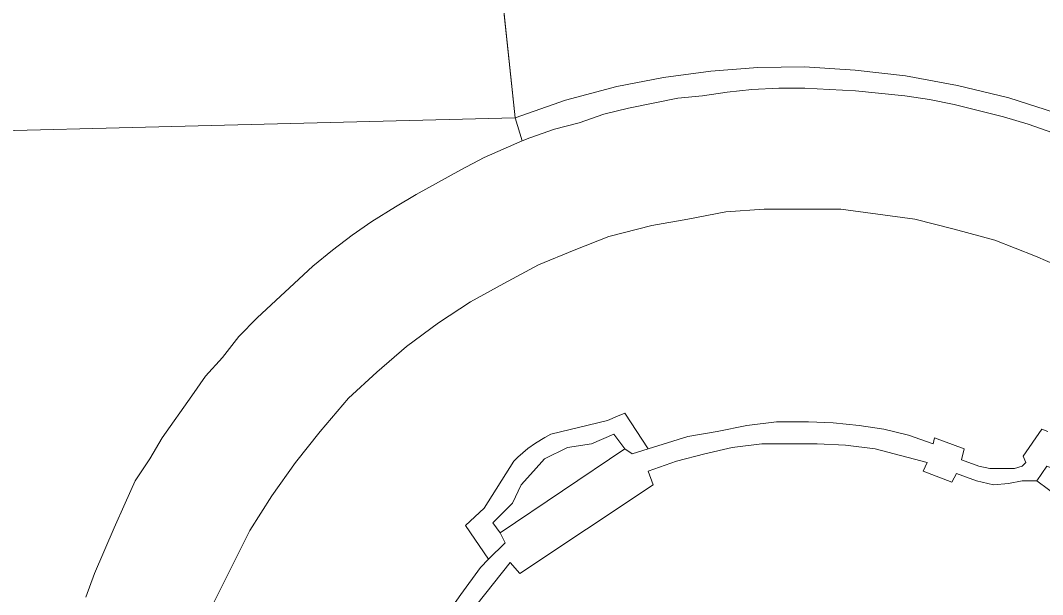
# Model space of a CAD drawing. Extents: x 528790 to 529292, y 179350 to 179856.
# Drawn here: x 529122.75 to 529164.18, y 179749.7 to 179772.95 of the extents above; entities that cross this region are included whole.
import ezdxf

# ---------------------------------------------------------------- set-up
doc = ezdxf.new("R2010")
doc.units = 0
doc.header["$LTSCALE"] = 0.6
doc.layers.add('1', color=7, linetype='Continuous', lineweight=13)
doc.layers.add('2', color=7, linetype='Continuous', lineweight=13)

msp = doc.modelspace()

# ---------------------------------------------------------------- linework, layer by layer
at = {"layer": '1'}
for points in [[(529093.884, 179783.837), (529093.19, 179767.75), (529103.296, 179768.007), (529128.896, 179768.657), (529142.81, 179769.01), (529140.75, 179788.25)], [(529140.75, 179788.25), (529142.81, 179769.01), (529144.85, 179769.72), (529146.93, 179770.28), (529148.82, 179770.64), (529150.74, 179770.89), (529152.64, 179771.04), (529154.54, 179771.07), (529156.59, 179770.94), (529158.63, 179770.7), (529160.74, 179770.32), (529162.82, 179769.81), (529165.05, 179769.1), (529167.21, 179768.2), (529167.85, 179767.87), (529177.14, 179784.53)], [(529165.05, 179769.1), (529162.82, 179769.81), (529160.74, 179770.32), (529158.63, 179770.7), (529156.59, 179770.94), (529154.54, 179771.07), (529152.64, 179771.04), (529150.74, 179770.89), (529148.82, 179770.64), (529146.93, 179770.28), (529144.85, 179769.72), (529142.81, 179769.01), (529143.09, 179768.07), (529143.4, 179768.2), (529144.4, 179768.55), (529145.4, 179768.8), (529146.4, 179769.15), (529147.4, 179769.4), (529149.4, 179769.8), (529150.4, 179769.9), (529151.4, 179770.05), (529152.4, 179770.15), (529153.5, 179770.2), (529154.55, 179770.2), (529155.55, 179770.15), (529156.6, 179770.1), (529158.6, 179769.9), (529159.6, 179769.75), (529160.6, 179769.55), (529162.6, 179769.05), (529163.6, 179768.75), (529165.6, 179768.05)], [(529165.6, 179768.05), (529163.6, 179768.75), (529162.6, 179769.05), (529160.6, 179769.55), (529159.6, 179769.75), (529158.6, 179769.9), (529156.6, 179770.1), (529155.55, 179770.15), (529154.55, 179770.2), (529153.5, 179770.2), (529152.4, 179770.15), (529151.4, 179770.05), (529150.4, 179769.9), (529149.4, 179769.8), (529147.4, 179769.4), (529146.4, 179769.15), (529145.4, 179768.8), (529144.4, 179768.55), (529143.4, 179768.2), (529143.09, 179768.07), (529141.55, 179767.4), (529140.6, 179766.9), (529138.8, 179765.9), (529137.95, 179765.4), (529137, 179764.8), (529136.2, 179764.25), (529135.4, 179763.65), (529134.6, 179763), (529132.35, 179760.9), (529131.6, 179760.15), (529130.95, 179759.3), (529130.25, 179758.55), (529129.7, 179757.75), (529128.5, 179756.05), (529128, 179755.2), (529127.4, 179754.3), (529127, 179753.4), (529126.55, 179752.4), (529125.75, 179750.55), (529125.4, 179749.6)], [(529125.4, 179749.6), (529125.75, 179750.55), (529126.55, 179752.4), (529127, 179753.4), (529127.4, 179754.3), (529128, 179755.2), (529128.5, 179756.05), (529129.7, 179757.75), (529130.25, 179758.55), (529130.95, 179759.3), (529131.6, 179760.15), (529132.35, 179760.9), (529134.6, 179763), (529135.4, 179763.65), (529136.2, 179764.25), (529137, 179764.8), (529137.95, 179765.4), (529138.8, 179765.9), (529140.6, 179766.9), (529141.55, 179767.4), (529143.09, 179768.07), (529142.81, 179769.01), (529128.896, 179768.657), (529103.296, 179768.007)], [(529165.4, 179762.75), (529163.9, 179763.4), (529162.25, 179764.05), (529160.6, 179764.5), (529159, 179764.9), (529156, 179765.3), (529152.9, 179765.3), (529151.35, 179765.2), (529149.8, 179764.9), (529148.35, 179764.65), (529146.6, 179764.2), (529145.2, 179763.65), (529143.75, 179763.05), (529142.35, 179762.3), (529141, 179761.55), (529139.7, 179760.7), (529138.4, 179759.75), (529137.2, 179758.7), (529136.05, 179757.65), (529134.9, 179756.3), (529133.9, 179755.05), (529132.95, 179753.7), (529132.05, 179752.3), (529130.6, 179749.4)], [(529130.6, 179749.4), (529132.05, 179752.3), (529132.95, 179753.7), (529133.9, 179755.05), (529134.9, 179756.3), (529136.05, 179757.65), (529137.2, 179758.7), (529138.4, 179759.75), (529139.7, 179760.7), (529141, 179761.55), (529142.35, 179762.3), (529143.75, 179763.05), (529145.2, 179763.65), (529146.6, 179764.2), (529148.35, 179764.65), (529149.8, 179764.9), (529151.35, 179765.2), (529152.9, 179765.3), (529156, 179765.3), (529159, 179764.9), (529160.6, 179764.5), (529162.25, 179764.05), (529163.9, 179763.4), (529165.4, 179762.75)], [(529157.4, 179755.6), (529159.5, 179755.05), (529159.35, 179754.7), (529160.5, 179754.25), (529160.7, 179754.6), (529161.5, 179754.3), (529162.2, 179754.15), (529162.8, 179754.2), (529163.35, 179754.3), (529163.95, 179754.3), (529164.35, 179754.9), (529164.6, 179754.8), (529164.86, 179755.33), (529165.05, 179755.7), (529164.8, 179755.9), (529165.01, 179756.24), (529165.9, 179757.7), (529166.95, 179759.4), (529167.4, 179759.3), (529168.173, 179760.57)], [(529140.6, 179749.7), (529141.4, 179750.8), (529141.73, 179751.13), (529140.8, 179752.5), (529141.55, 179753.2), (529142.75, 179755.1), (529142.913, 179755.263), (529143.322, 179755.611), (529143.628, 179755.827), (529144.01, 179756.056), (529144.25, 179756.2), (529146.55, 179756.75), (529146.949, 179756.921), (529147.25, 179757.05), (529148.2, 179755.6), (529149.8, 179756.1), (529151, 179756.3), (529152.2, 179756.55), (529153.4, 179756.7), (529154.7, 179756.7), (529155.7, 179756.65), (529156.75, 179756.55), (529157.75, 179756.4), (529158.75, 179756.15), (529159.75, 179755.8), (529159.8, 179756.05), (529161, 179755.6), (529160.9, 179755.15), (529161.6, 179754.9), (529162.05, 179754.8), (529163.05, 179754.8), (529163.35, 179754.9), (529163.5, 179755.05), (529163.4, 179755.3), (529164.15, 179756.4), (529164.4, 179756.3)], [(529164.4, 179756.3), (529164.15, 179756.4), (529163.4, 179755.3), (529163.5, 179755.05), (529163.35, 179754.9), (529163.05, 179754.8), (529162.05, 179754.8), (529161.6, 179754.9), (529160.9, 179755.15), (529161, 179755.6), (529159.8, 179756.05), (529159.75, 179755.8), (529158.75, 179756.15), (529157.75, 179756.4), (529156.75, 179756.55), (529155.7, 179756.65), (529154.7, 179756.7), (529153.4, 179756.7), (529152.2, 179756.55), (529151, 179756.3), (529149.8, 179756.1), (529148.2, 179755.6), (529147.55, 179755.4), (529147.25, 179755.6), (529142.2, 179752.2), (529142.4, 179751.8), (529141.73, 179751.13), (529141.4, 179750.8), (529140.6, 179749.7)], [(529141.25, 179749.3), (529142.6, 179751), (529143, 179750.55), (529148.4, 179754.15), (529148.2, 179754.7), (529149.35, 179755.1), (529150.5, 179755.4), (529151.6, 179755.65), (529152.8, 179755.8), (529155.05, 179755.8), (529156.2, 179755.75), (529157.4, 179755.6)], [(529164.9, 179753.6), (529163.95, 179754.3), (529163.35, 179754.3), (529162.8, 179754.2), (529162.2, 179754.15), (529161.5, 179754.3), (529160.7, 179754.6), (529160.5, 179754.25), (529159.35, 179754.7), (529159.5, 179755.05), (529157.4, 179755.6), (529156.2, 179755.75), (529155.05, 179755.8), (529152.8, 179755.8), (529151.6, 179755.65), (529150.5, 179755.4), (529149.35, 179755.1), (529148.2, 179754.7), (529148.4, 179754.15), (529143, 179750.55), (529142.6, 179751), (529141.25, 179749.3)], [(529164.35, 179754.9), (529163.95, 179754.3), (529164.9, 179753.6)]]:
    msp.add_lwpolyline(points, dxfattribs=at)
for points in [[(529147.25, 179757.05), (529146.949, 179756.921), (529146.55, 179756.75), (529144.25, 179756.2), (529144.01, 179756.056), (529143.628, 179755.827), (529143.322, 179755.611), (529142.913, 179755.263), (529142.75, 179755.1), (529141.55, 179753.2), (529140.8, 179752.5), (529141.73, 179751.13), (529142.4, 179751.8), (529142.2, 179752.2), (529141.9, 179752.6), (529142.7, 179753.4), (529143.05, 179754.15), (529143.55, 179754.7), (529144, 179755.2), (529144.928, 179755.651), (529145.9, 179755.8), (529146.8, 179756.2), (529147.25, 179755.6), (529147.55, 179755.4), (529148.2, 179755.6)], [(529147.25, 179755.6), (529146.8, 179756.2), (529145.9, 179755.8), (529144.928, 179755.651), (529144, 179755.2), (529143.55, 179754.7), (529143.05, 179754.15), (529142.7, 179753.4), (529141.9, 179752.6), (529142.2, 179752.2)]]:
    msp.add_lwpolyline(points, close=True, dxfattribs=at)
at = {"layer": '2'}
for p, q in [((529142.81, 179769.01), (529140.75, 179788.25)), ((529143.09, 179768.07), (529142.81, 179769.01)), ((529142.2, 179752.2), (529147.25, 179755.6))]:
    msp.add_line(p, q, dxfattribs=at)
for points in [[(529142.81, 179769.01), (529144.85, 179769.72), (529146.93, 179770.28), (529148.82, 179770.64), (529150.74, 179770.89), (529152.64, 179771.04), (529154.54, 179771.07), (529156.59, 179770.94), (529158.63, 179770.7), (529160.74, 179770.32), (529162.82, 179769.81), (529165.05, 179769.1), (529167.21, 179768.2), (529167.85, 179767.87)], [(529165.6, 179768.05), (529163.6, 179768.75), (529162.6, 179769.05), (529160.6, 179769.55), (529159.6, 179769.75), (529158.6, 179769.9), (529156.6, 179770.1), (529155.55, 179770.15), (529154.55, 179770.2), (529153.5, 179770.2), (529152.4, 179770.15), (529151.4, 179770.05), (529150.4, 179769.9), (529149.4, 179769.8), (529147.4, 179769.4), (529146.4, 179769.15), (529145.4, 179768.8), (529144.4, 179768.55), (529143.4, 179768.2), (529143.09, 179768.07)], [(529142.81, 179769.01), (529128.896, 179768.657), (529103.296, 179768.007), (529093.19, 179767.75)], [(529143.09, 179768.07), (529141.55, 179767.4), (529140.6, 179766.9), (529138.8, 179765.9), (529137.95, 179765.4), (529137, 179764.8), (529136.2, 179764.25), (529135.4, 179763.65), (529134.6, 179763), (529132.35, 179760.9), (529131.6, 179760.15), (529130.95, 179759.3), (529130.25, 179758.55), (529129.7, 179757.75), (529128.5, 179756.05), (529128, 179755.2), (529127.4, 179754.3), (529127, 179753.4), (529126.55, 179752.4), (529125.75, 179750.55), (529125.4, 179749.6)], [(529130.6, 179749.4), (529132.05, 179752.3), (529132.95, 179753.7), (529133.9, 179755.05), (529134.9, 179756.3), (529136.05, 179757.65), (529137.2, 179758.7), (529138.4, 179759.75), (529139.7, 179760.7), (529141, 179761.55), (529142.35, 179762.3), (529143.75, 179763.05), (529145.2, 179763.65), (529146.6, 179764.2), (529148.35, 179764.65), (529149.8, 179764.9), (529151.35, 179765.2), (529152.9, 179765.3), (529156, 179765.3), (529159, 179764.9), (529160.6, 179764.5), (529162.25, 179764.05), (529163.9, 179763.4), (529165.4, 179762.75)], [(529165.9, 179757.7), (529165.01, 179756.24), (529164.8, 179755.9), (529165.05, 179755.7), (529164.86, 179755.33), (529164.6, 179754.8), (529164.35, 179754.9), (529163.95, 179754.3)], [(529148.2, 179755.6), (529147.25, 179757.05), (529146.949, 179756.921), (529146.55, 179756.75), (529144.25, 179756.2), (529144.01, 179756.056), (529143.628, 179755.827), (529143.322, 179755.611), (529142.913, 179755.263), (529142.75, 179755.1), (529141.55, 179753.2), (529140.8, 179752.5), (529141.73, 179751.13)], [(529148.2, 179755.6), (529149.8, 179756.1), (529151, 179756.3), (529152.2, 179756.55), (529153.4, 179756.7), (529154.7, 179756.7), (529155.7, 179756.65), (529156.75, 179756.55), (529157.75, 179756.4), (529158.75, 179756.15), (529159.75, 179755.8), (529159.8, 179756.05), (529161, 179755.6), (529160.9, 179755.15), (529161.6, 179754.9), (529162.05, 179754.8), (529163.05, 179754.8), (529163.35, 179754.9), (529163.5, 179755.05), (529163.4, 179755.3), (529164.15, 179756.4), (529164.4, 179756.3)], [(529142.2, 179752.2), (529141.9, 179752.6), (529142.7, 179753.4), (529143.05, 179754.15), (529143.55, 179754.7), (529144, 179755.2), (529144.928, 179755.651), (529145.9, 179755.8), (529146.8, 179756.2), (529147.25, 179755.6)], [(529163.95, 179754.3), (529163.35, 179754.3), (529162.8, 179754.2), (529162.2, 179754.15), (529161.5, 179754.3), (529160.7, 179754.6), (529160.5, 179754.25), (529159.35, 179754.7), (529159.5, 179755.05), (529157.4, 179755.6), (529156.2, 179755.75), (529155.05, 179755.8), (529152.8, 179755.8), (529151.6, 179755.65), (529150.5, 179755.4), (529149.35, 179755.1), (529148.2, 179754.7), (529148.4, 179754.15), (529143, 179750.55), (529142.6, 179751), (529141.25, 179749.3)], [(529147.25, 179755.6), (529147.55, 179755.4), (529148.2, 179755.6)], [(529163.95, 179754.3), (529164.9, 179753.6), (529165.95, 179752.75), (529166.9, 179751.8), (529167.7, 179750.9), (529168.4, 179750), (529169.05, 179749), (529169.75, 179747.9), (529170.25, 179746.8), (529170.8, 179745.55), (529171.25, 179744.2), (529171.6, 179742.65)], [(529141.73, 179751.13), (529142.4, 179751.8), (529142.2, 179752.2)], [(529128.95, 179735.45), (529131.5, 179735.9), (529131.6, 179735.4), (529135.55, 179736.15), (529135.55, 179736.4), (529136.6, 179736.7), (529136.6, 179736.55), (529136.8, 179736.65), (529137, 179736.8), (529137.25, 179737.3), (529137.5, 179738.15), (529137.5, 179738.6), (529137, 179738.65), (529137, 179739.7), (529137.2, 179739.75), (529137.25, 179741), (529137.4, 179742.25), (529137.7, 179743.55), (529138.05, 179744.8), (529139.05, 179747.3), (529139.8, 179748.55), (529140.6, 179749.7), (529141.4, 179750.8), (529141.73, 179751.13)]]:
    msp.add_lwpolyline(points, dxfattribs=at)

doc.saveas('drawing.dxf')
